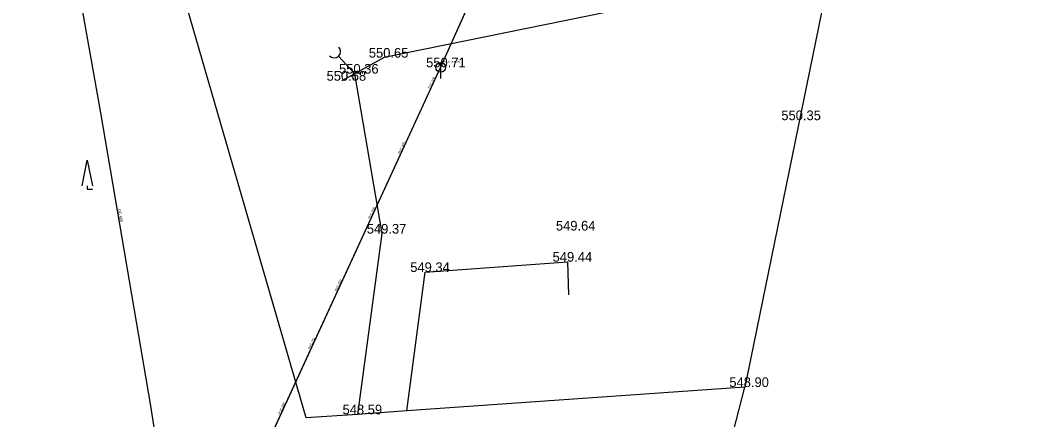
# Model space of a CAD drawing. Extents: x -669393 to -668650, y -1126925 to -1126294.
# Drawn here: x -669058.8 to -668980.6, y -1126560.7 to -1126529.7 of the extents above; entities that cross this region are included whole.
import ezdxf

# ---------------------------------------------------------------- set-up
doc = ezdxf.new("R2010")
doc.units = 0
for name, color, linetype in [('G_Bod_tecka', 7, 'Continuous'), ('G_Bod_vyska', 7, 'Continuous'), ('G_Breh_Teren', 7, 'Continuous'), ('G_Ploty', 7, 'Continuous'), ('G_Site-kanalizace', 7, 'Continuous'), ('G_Z_KANAL_podz_kotovane', 7, 'Continuous'), ('G_Z_VODA_podz_kotovane', 7, 'Continuous'), ('G_Zelen-Znacky', 7, 'Continuous'), ('Vrstva 12', 7, 'Continuous'), ('Vrstva 2', 7, 'Continuous'), ('Vrstva 26', 7, 'Continuous'), ('Vrstva 3', 7, 'Continuous'), ('Vrstva 4', 7, 'Continuous'), ('Vrstva 8', 7, 'Continuous')]:
    doc.layers.add(name, color=color, linetype=linetype)

msp = doc.modelspace()

# ---------------------------------------------------------------- linework, layer by layer
at = {"layer": 'G_Bod_tecka'}
for p, q in [((-669030.52, -1126532.56), (-669030.52, -1126532.56)), ((-669026.15, -1126533.31), (-669026.15, -1126533.31)), ((-669032.83, -1126533.8), (-669032.83, -1126533.8)), ((-669033.81, -1126534.35), (-669033.81, -1126534.35)), ((-668998.54, -1126537.41), (-668998.54, -1126537.41)), ((-669016.03, -1126545.97), (-669016.03, -1126545.97)), ((-669030.71, -1126546.21), (-669030.71, -1126546.21)), ((-669016.3, -1126548.39), (-669016.3, -1126548.39)), ((-669027.34, -1126549.19), (-669027.34, -1126549.19)), ((-669002.57, -1126558.11), (-669002.57, -1126558.11)), ((-669032.59, -1126560.23), (-669032.59, -1126560.23))]:
    msp.add_line(p, q, dxfattribs=at)
at = {"layer": 'G_Breh_Teren'}
for points in [[(-668996.06, -1126525.51), (-669030.52, -1126532.56)], [(-669030.52, -1126532.56), (-669032.83, -1126533.82)], [(-669032.83, -1126533.82), (-669033.81, -1126534.35)], [(-669032.83, -1126533.82), (-669030.71, -1126546.21)], [(-669030.71, -1126546.21), (-669032.59, -1126560.23)]]:
    msp.add_lwpolyline(points, dxfattribs=at)
at = {"layer": 'G_Ploty'}
for p, q in [((-669036.58, -1126560.51), (-669047.74, -1126522.03)), ((-668996.1, -1126526.56), (-669002.57, -1126558.11)), ((-669016.3, -1126548.39), (-669016.23, -1126550.96)), ((-669002.57, -1126558.11), (-669028.78, -1126559.96)), ((-669008.91, -1126582.77), (-669002.57, -1126558.11)), ((-669028.78, -1126559.96), (-669032.59, -1126560.23)), ((-669032.59, -1126560.23), (-669036.58, -1126560.51))]:
    msp.add_line(p, q, dxfattribs=at)
msp.add_lwpolyline([(-669028.78, -1126559.96), (-669027.34, -1126549.19), (-669016.3, -1126548.39)], dxfattribs=at)
at = {"layer": 'G_Site-kanalizace'}
for points in [[(-669034.067, -1126532.441), (-669032.83, -1126533.8)], [(-669026.15, -1126532.935), (-669026.15, -1126534.185)], [(-669033.052, -1126534.002), (-669032.83, -1126533.8)], [(-669032.85, -1126534.224), (-669033.052, -1126534.002)], [(-669032.608, -1126533.598), (-669032.83, -1126533.8)], [(-669032.406, -1126533.82), (-669032.608, -1126533.598)]]:
    msp.add_lwpolyline(points, dxfattribs=at)
msp.add_circle((-669026.15, -1126533.31), 0.375, dxfattribs=at)
msp.add_arc((-669034.403, -1126532.072), 0.5, 222.30845, 42.30845, dxfattribs=at)
at = {"layer": 'G_Z_KANAL_podz_kotovane'}
msp.add_lwpolyline([(-669023.63, -1126516.4), (-669023.55, -1126516.75), (-669021.94, -1126523.9), (-669026.15, -1126533.31), (-669044.17, -1126572.46), (-669044.3, -1126573.15)], dxfattribs=at)
at = {"layer": 'G_Z_VODA_podz_kotovane'}
msp.add_lwpolyline([(-668976.13, -1126464.08), (-668982.15, -1126471.93), (-668987.37, -1126479.9), (-668989.54, -1126481.83), (-668994.31, -1126482.84), (-668999.67, -1126484.06), (-669012.69, -1126487.09), (-669025.9, -1126490.43), (-669026.29, -1126490.54), (-669040.55, -1126494.53), (-669053.43, -1126498), (-669057.92, -1126499.31), (-669058.76, -1126500.33), (-669058.72, -1126501.93), (-669058.3, -1126504.32), (-669057.46, -1126511.36), (-669055.21, -1126521.72), (-669052.52, -1126536.84), (-669048.66, -1126559.56), (-669047.02, -1126570.09)], dxfattribs=at)
at = {"layer": 'G_Zelen-Znacky'}
for points in [[(-669053.96, -1126542.5), (-669053.56, -1126540.5)], [(-669053.56, -1126540.5), (-669053.16, -1126542.5)], [(-669053.56, -1126542.5), (-669053.56, -1126542.75)], [(-669053.56, -1126542.75), (-669053.16, -1126542.75)]]:
    msp.add_lwpolyline(points, dxfattribs=at)
at = {"layer": 'Vrstva 12'}
msp.add_lwpolyline([(-669023.631, -1126516.402), (-669023.552, -1126516.751), (-669021.939, -1126523.895), (-669026.149, -1126533.31), (-669044.169, -1126572.456), (-669044.3, -1126573.15)], dxfattribs=at)
at = {"layer": 'Vrstva 26'}
msp.add_lwpolyline([(-668976.13, -1126464.08), (-668982.15, -1126471.93), (-668987.37, -1126479.9), (-668989.54, -1126481.83), (-668994.31, -1126482.84), (-668999.67, -1126484.06), (-669012.69, -1126487.09), (-669025.9, -1126490.43), (-669026.294, -1126490.54), (-669040.55, -1126494.53), (-669053.43, -1126498), (-669057.92, -1126499.31), (-669058.76, -1126500.33), (-669058.72, -1126501.93), (-669058.3, -1126504.32), (-669057.46, -1126511.36), (-669055.21, -1126521.72), (-669052.52, -1126536.84), (-669048.66, -1126559.56), (-669047.02, -1126570.09)], dxfattribs=at)
at = {"layer": 'Vrstva 8'}
msp.add_line((-669026.149, -1126533.31), (-669026.149, -1126533.31), dxfattribs=at)

# ---------------------------------------------------------------- texts
at = {"layer": 'G_Bod_vyska'}
for s, p in [('550.65', (-669031.719, -1126532.56)), ('550.71', (-669027.274, -1126533.31)), ('550.36', (-669034.029, -1126533.8)), ('550.58', (-669034.996, -1126534.35)), ('550.35', (-668999.726, -1126537.41)), ('549.64', (-669017.21, -1126545.97)), ('549.37', (-669031.876, -1126546.21)), ('549.44', (-669017.466, -1126548.39)), ('549.34', (-669028.506, -1126549.19)), ('548.90', (-669003.758, -1126558.11)), ('548.59', (-669033.756, -1126560.23))]:
    msp.add_text(s, height=0.75, dxfattribs=at).set_placement(p)
at = {"layer": 'Vrstva 2'}
msp.add_text('550.71 (548.65)', height=0.13163, dxfattribs=at).set_placement((-669025.943, -1126532.957))
at = {"layer": 'Vrstva 3'}
for rotation, p in [(65.27472, (-669026.978, -1126534.984)), (65.24385, (-669029.304, -1126540.035)), (65.24385, (-669031.628, -1126545.088)), (65.27472, (-669034.212, -1126550.701)), (65.22961, (-669036.279, -1126555.192)), (65.24385, (-669038.605, -1126560.245))]:
    msp.add_text('PVC 200', height=0.1755, rotation=rotation, dxfattribs=at).set_placement(p)
at = {"layer": 'Vrstva 4'}
msp.add_text('OC 500', height=0.2194, rotation=279.68581, dxfattribs=at).set_placement((-669051.179, -1126544.314))

doc.saveas('drawing.dxf')
